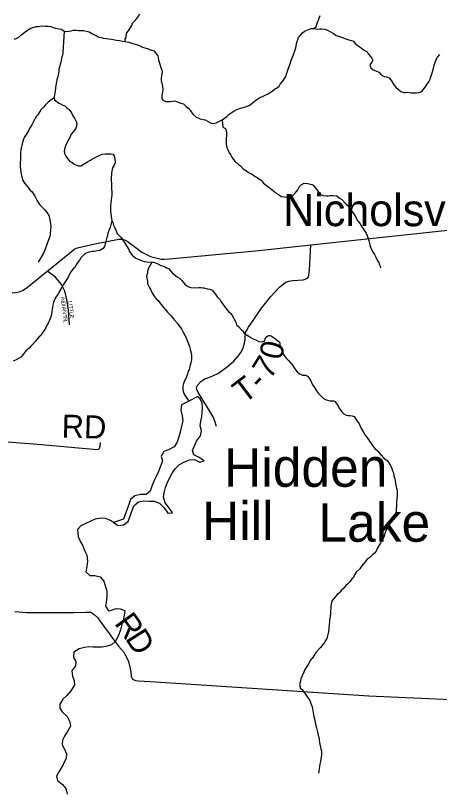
# Model space of a CAD drawing. Extents: x 1310247 to 1664935, y 235267 to 584339.
# Drawn here: x 1486412 to 1491906, y 346148 to 356246 of the extents above; entities that cross this region are included whole.
import ezdxf

# ---------------------------------------------------------------- set-up
doc = ezdxf.new("R2010")
doc.units = 0
for name, color, linetype in [('GM_X_County_Road', 7, 'Continuous'), ('GM_X_Minor_Lake', 7, 'Continuous'), ('GM_X_Minor_Lake_Text', 7, 'Continuous'), ('GM_X_Minor_River', 7, 'Continuous'), ('GM_X_Township_Road', 7, 'Continuous'), ('GM_X_Township_Road_Text', 7, 'Continuous'), ('GM_X_Township_Subdivision', 7, 'Continuous'), ('GM_X_Township_Subdivision_Text', 7, 'Continuous'), ('GM_X_Unincorporated_Text', 7, 'Continuous')]:
    doc.layers.add(name, color=color, linetype=linetype)

msp = doc.modelspace()

# ---------------------------------------------------------------- linework, layer by layer
at = {"layer": 'GM_X_County_Road'}
msp.add_lwpolyline([(1486367, 352648), (1486436, 352655), (1486472, 352664), (1486512, 352683), (1486567, 352719), (1486823, 352929), (1486924, 353011), (1487138, 353184), (1487181, 353217), (1487203, 353227), (1487232, 353237), (1487439, 353282), (1487749, 353342), (1487795, 353341), (1487822, 353335), (1487858, 353315), (1487976, 353232), (1488047, 353176), (1488092, 353151), (1488161, 353119), (1488263, 353090), (1488300, 353083), (1488336, 353082), (1488401, 353089), (1489566, 353196), (1490241, 353269), (1491734, 353430), (1492170, 353477)], dxfattribs=at)
at = {"layer": 'GM_X_Minor_Lake'}
for points in [[(1488829, 351214), (1488804, 351270), (1488771, 351295), (1488757, 351293), (1488658, 351239)], [(1488658, 351239), (1488631, 351227), (1488562, 351194), (1488555, 351122), (1488572, 351048), (1488579, 350987), (1488564, 350917), (1488549, 350854), (1488529, 350778), (1488508, 350706), (1488467, 350646), (1488396, 350607), (1488332, 350587), (1488298, 350525), (1488315, 350464), (1488290, 350397), (1488265, 350329), (1488234, 350261), (1488209, 350210), (1488180, 350136), (1488156, 350070), (1488104, 350029), (1488029, 350030), (1487959, 350011), (1487902, 349962), (1487879, 349900), (1487860, 349837), (1487834, 349771), (1487811, 349707), (1487745, 349686), (1487680, 349665), (1487742, 349628), (1487810, 349635), (1487869, 349678), (1487945, 349881), (1488004, 349932), (1488072, 349947), (1488144, 349942), (1488208, 349941), (1488276, 349917), (1488339, 349854), (1488386, 349785), (1488444, 349792), (1488397, 349861), (1488350, 349922), (1488329, 349993), (1488336, 350049), (1488356, 350119), (1488375, 350177), (1488402, 350232), (1488437, 350298), (1488482, 350363), (1488537, 350416), (1488602, 350451), (1488666, 350478), (1488733, 350485), (1488800, 350450), (1488855, 350465), (1488793, 350508), (1488724, 350543), (1488705, 350598), (1488732, 350660), (1488755, 350722), (1488810, 350789), (1488821, 350853), (1488804, 350921), (1488813, 350981), (1488826, 351043), (1488829, 351093), (1488833, 351164), (1488829, 351214)]]:
    msp.add_lwpolyline(points, dxfattribs=at)
at = {"layer": 'GM_X_Minor_River'}
for points in [[(1487831, 355911), (1487831, 355938), (1487844, 355960), (1487851, 356019), (1487875, 356048), (1487904, 356094), (1487919, 356118), (1487929, 356148), (1487966, 356187), (1488003, 356239), (1488024, 356269)], [(1490278, 356078), (1490308, 356105), (1490327, 356161), (1490338, 356185), (1490348, 356217), (1490361, 356247)], [(1486392, 355939), (1486420, 355947), (1486455, 355964), (1486491, 356000), (1486536, 356033), (1486568, 356056), (1486611, 356082), (1486637, 356089), (1486677, 356103), (1486707, 356104), (1486743, 356112), (1486793, 356109), (1486833, 356108), (1486869, 356102), (1486899, 356091), (1486929, 356082), (1486977, 356072), (1487005, 356067), (1487042, 356044), (1487070, 356038), (1487100, 356041), (1487133, 356049), (1487161, 356054), (1487199, 356058), (1487229, 356053), (1487257, 356051), (1487291, 356050), (1487365, 356035), (1487410, 356010), (1487436, 355996), (1487492, 355967), (1487521, 355962), (1487551, 355952), (1487587, 355947), (1487621, 355944), (1487657, 355940), (1487719, 355925), (1487759, 355920), (1487799, 355915), (1487831, 355911), (1487881, 355900), (1487913, 355889), (1487946, 355879), (1487978, 355870), (1488014, 355859), (1488056, 355835), (1488088, 355826), (1488122, 355817), (1488149, 355807), (1488175, 355798), (1488203, 355788), (1488229, 355759), (1488254, 355723), (1488263, 355669), (1488273, 355640), (1488280, 355614), (1488296, 355572), (1488309, 355539), (1488313, 355513), (1488304, 355467), (1488301, 355431), (1488301, 355397), (1488306, 355367), (1488315, 355329), (1488319, 355288), (1488316, 355250), (1488308, 355216), (1488307, 355176), (1488315, 355150), (1488356, 355131), (1488382, 355129), (1488420, 355130), (1488446, 355134), (1488478, 355137), (1488518, 355123), (1488556, 355108), (1488588, 355099), (1488625, 355065), (1488659, 355038)], [(1487042, 356044), (1487024, 355761), (1487021, 355733), (1487011, 355711), (1487007, 355689), (1486998, 355635), (1486991, 355613), (1486982, 355577), (1486974, 355553), (1486974, 355527), (1486967, 355493), (1486954, 355439), (1486945, 355413), (1486941, 355385), (1486936, 355363), (1486931, 355311), (1486924, 355257), (1486918, 355221), (1486911, 355187), (1486918, 355150), (1486974, 355107), (1486994, 355101), (1487024, 355082), (1487050, 355072), (1487079, 355045), (1487107, 355025), (1487136, 354982), (1487154, 354945), (1487175, 354915), (1487195, 354870), (1487204, 354840), (1487197, 354794), (1487185, 354770), (1487164, 354742), (1487133, 354705), (1487115, 354663), (1487100, 354643), (1487081, 354603), (1487061, 354565), (1487050, 354527), (1487041, 354487), (1487047, 354457), (1487062, 354419), (1487084, 354390), (1487117, 354353), (1487143, 354337), (1487171, 354318), (1487191, 354308), (1487227, 354297), (1487257, 354295), (1487281, 354310), (1487322, 354336), (1487344, 354347), (1487374, 354363), (1487395, 354377), (1487427, 354394), (1487480, 354421), (1487533, 354445), (1487579, 354450), (1487649, 354449), (1487675, 354446), (1487691, 354424), (1487693, 354404), (1487700, 354380), (1487702, 354353), (1487702, 354333), (1487687, 354293), (1487670, 354268), (1487653, 354202), (1487649, 354121), (1487654, 354047), (1487655, 354007), (1487658, 353950), (1487660, 353914), (1487655, 353888), (1487648, 353820), (1487641, 353774), (1487641, 353754), (1487642, 353711), (1487651, 353639), (1487654, 353607), (1487660, 353587), (1487673, 353558), (1487683, 353524), (1487692, 353498), (1487712, 353459), (1487729, 353415), (1487775, 353368), (1487812, 353315), (1487829, 353290), (1487880, 353211), (1487886, 353189), (1487923, 353134), (1487951, 353115), (1487971, 353095), (1488036, 353070), (1488080, 353055)], [(1488659, 355038), (1488688, 354997), (1488714, 354961), (1488751, 354928), (1488779, 354918), (1488805, 354907), (1488845, 354896), (1488871, 354890), (1488900, 354873), (1488948, 354850), (1488974, 354846), (1489012, 354851), (1489056, 354873), (1489091, 354894), (1489119, 354914), (1489152, 354935), (1489176, 354961), (1489208, 354982), (1489243, 355006), (1489271, 355023), (1489315, 355041), (1489342, 355046), (1489382, 355058), (1489416, 355069), (1489448, 355083), (1489515, 355140), (1489546, 355159), (1489576, 355181), (1489614, 355196), (1489655, 355218), (1489687, 355231), (1489713, 355247), (1489742, 355268), (1489770, 355292), (1489796, 355305), (1489829, 355327), (1489843, 355357), (1489874, 355390), (1489898, 355428), (1489915, 355454), (1489925, 355484), (1489938, 355524), (1489949, 355562), (1489961, 355596), (1489972, 355621), (1489982, 355649), (1489997, 355699), (1490012, 355729), (1490020, 355755), (1490033, 355787), (1490043, 355827), (1490052, 355875), (1490058, 355903), (1490071, 355931), (1490081, 355961), (1490102, 355988), (1490133, 356020), (1490159, 356042), (1490242, 356078), (1490278, 356078), (1490324, 356071), (1490356, 356072), (1490384, 356072), (1490422, 356067), (1490455, 356055), (1490501, 356030), (1490533, 356013), (1490568, 355988), (1490600, 355976), (1490638, 355963), (1490692, 355942), (1490730, 355931), (1490761, 355923), (1490793, 355912), (1490813, 355882), (1490864, 355843), (1490890, 355828), (1490923, 355802), (1490959, 355781), (1490989, 355746), (1491010, 355720), (1491028, 355692), (1491041, 355665), (1491027, 355635), (1491006, 355606), (1491016, 355569), (1491049, 355543), (1491083, 355528), (1491121, 355512), (1491150, 355475), (1491190, 355454), (1491220, 355452), (1491254, 355439), (1491287, 355400), (1491314, 355346), (1491342, 355315), (1491375, 355286), (1491407, 355260), (1491443, 355247), (1491469, 355245), (1491497, 355250)], [(1491497, 355250), (1491541, 355244), (1491579, 355243), (1491609, 355244), (1491645, 355248), (1491679, 355261), (1491710, 355299), (1491732, 355327), (1491749, 355354), (1491767, 355386), (1491786, 355418), (1491796, 355450), (1491805, 355478), (1491817, 355514), (1491824, 355546), (1491839, 355600), (1491853, 355637), (1491864, 355675), (1491883, 355707), (1491911, 355741)], [(1486911, 355187), (1486901, 355173), (1486852, 355135), (1486832, 355122), (1486799, 355088), (1486772, 355058), (1486741, 355021), (1486727, 354999), (1486700, 354959), (1486677, 354936), (1486667, 354912), (1486640, 354860), (1486621, 354826), (1486592, 354780), (1486584, 354756), (1486547, 354703), (1486524, 354663), (1486515, 354641), (1486507, 354609), (1486494, 354565), (1486487, 354539), (1486481, 354505), (1486476, 354463), (1486474, 354384), (1486471, 354330), (1486473, 354276), (1486476, 354254), (1486479, 354212), (1486483, 354187), (1486496, 354139), (1486502, 354115), (1486529, 354072), (1486557, 354037), (1486602, 353980), (1486627, 353956), (1486659, 353903), (1486686, 353848), (1486723, 353792), (1486768, 353747), (1486790, 353722), (1486820, 353685), (1486841, 353651), (1486847, 353631), (1486856, 353596), (1486860, 353572), (1486869, 353518), (1486866, 353456), (1486861, 353421), (1486858, 353391), (1486846, 353355), (1486839, 353333), (1486816, 353272), (1486795, 353214), (1486780, 353184), (1486774, 353162), (1486743, 353108), (1486716, 353068), (1486705, 353046)], [(1489091, 354894), (1489099, 354797), (1489133, 354781), (1489146, 354736), (1489147, 354710), (1489145, 354678), (1489142, 354658), (1489140, 354636), (1489140, 354610), (1489143, 354578), (1489147, 354556), (1489156, 354519), (1489166, 354493), (1489181, 354465), (1489201, 354434), (1489216, 354408), (1489234, 354381), (1489260, 354353), (1489301, 354314), (1489327, 354297), (1489364, 354258), (1489384, 354244), (1489406, 354228), (1489430, 354209), (1489470, 354190), (1489495, 354172), (1489519, 354157), (1489543, 354145), (1489575, 354122), (1489595, 354108), (1489622, 354075), (1489646, 354051), (1489717, 354001), (1489737, 353985), (1489761, 353964), (1489783, 353948), (1489807, 353931), (1489832, 353913), (1489856, 353898), (1489896, 353892), (1489926, 353889), (1489975, 353902), (1490009, 353916), (1490030, 353936), (1490071, 353985), (1490094, 354025), (1490116, 354049), (1490151, 354068), (1490201, 354067), (1490251, 354054), (1490271, 354042), (1490300, 354005), (1490322, 353979), (1490353, 353936), (1490377, 353919), (1490399, 353909), (1490437, 353904), (1490467, 353906), (1490488, 353910), (1490522, 353909), (1490578, 353904), (1490612, 353877), (1490643, 353859), (1490695, 353801), (1490726, 353771), (1490742, 353744), (1490781, 353692), (1490799, 353665), (1490826, 353620), (1490842, 353590), (1490877, 353543), (1490902, 353505), (1490924, 353472), (1490936, 353452), (1490955, 353419), (1490971, 353391), (1490980, 353363), (1490993, 353322), (1491005, 353270), (1491014, 353241), (1491020, 353219), (1491047, 353171), (1491063, 353146), (1491088, 353102), (1491105, 353061), (1491121, 353041), (1491127, 353017), (1491136, 352994), (1491144, 352970)], [(1487660, 353587), (1487636, 353493), (1487621, 353457), (1487609, 353421), (1487598, 353375), (1487589, 353355), (1487580, 353305), (1487574, 353281), (1487563, 353247), (1487547, 353223), (1487502, 353196), (1487474, 353192), (1487452, 353188), (1487428, 353185), (1487403, 353183), (1487365, 353176), (1487312, 353157), (1487280, 353123), (1487257, 353101), (1487239, 353071), (1487224, 353048), (1487195, 353008), (1487181, 352976), (1487158, 352956), (1487127, 352917), (1487108, 352881), (1487096, 352859), (1487075, 352825), (1487063, 352801), (1487028, 352750), (1486997, 352694), (1486972, 352652), (1486959, 352626), (1486932, 352589), (1486922, 352569), (1486903, 352523), (1486892, 352469), (1486887, 352431), (1486883, 352405), (1486872, 352344), (1486855, 352299), (1486832, 352251), (1486823, 352229), (1486803, 352191), (1486788, 352165), (1486755, 352122), (1486738, 352094), (1486716, 352076), (1486687, 352040), (1486669, 352021), (1486634, 351981), (1486619, 351961), (1486587, 351926), (1486546, 351894), (1486525, 351864), (1486478, 351813), (1486450, 351793), (1486419, 351776), (1486379, 351760)], [(1488080, 353055), (1488114, 353050), (1488179, 353043), (1488201, 353043), (1488227, 353036), (1488257, 353024), (1488294, 353001), (1488342, 352988), (1488370, 352970), (1488392, 352961), (1488420, 352933), (1488451, 352898), (1488505, 352855), (1488535, 352836), (1488566, 352808), (1488586, 352783), (1488606, 352761), (1488633, 352738), (1488667, 352721), (1488689, 352717), (1488751, 352712), (1488786, 352715), (1488814, 352717), (1488834, 352713), (1488854, 352710), (1488898, 352699), (1488932, 352695), (1488960, 352682), (1488978, 352658), (1488997, 352635), (1489023, 352593), (1489062, 352556), (1489078, 352528), (1489131, 352452), (1489174, 352403), (1489204, 352379), (1489219, 352354), (1489268, 352267), (1489277, 352233), (1489301, 352210), (1489337, 352172), (1489358, 352153), (1489376, 352125), (1489437, 352083), (1489461, 352067), (1489491, 352050), (1489535, 352032), (1489563, 352015), (1489589, 352010), (1489617, 352014), (1489641, 352024), (1489646, 352048), (1489656, 352072), (1489689, 352091), (1489715, 352093), (1489741, 352074), (1489765, 352062), (1489812, 352023), (1489832, 352012), (1489838, 351980), (1489843, 351954), (1489860, 351911), (1489866, 351891), (1489872, 351867), (1489887, 351847), (1489901, 351820), (1489925, 351792), (1489948, 351767), (1489980, 351733), (1490001, 351708), (1490025, 351672), (1490043, 351643), (1490064, 351621), (1490092, 351596), (1490132, 351577), (1490152, 351579), (1490172, 351579), (1490198, 351564), (1490219, 351538), (1490239, 351503), (1490256, 351459), (1490286, 351418), (1490313, 351375), (1490338, 351339), (1490362, 351318), (1490380, 351296), (1490404, 351273), (1490428, 351261), (1490456, 351252), (1490486, 351246), (1490510, 351243), (1490534, 351243), (1490556, 351237), (1490567, 351216), (1490593, 351178), (1490606, 351149), (1490630, 351121), (1490644, 351096), (1490665, 351074), (1490699, 351057), (1490723, 351053)], [(1488179, 353043), (1488133, 352966), (1488122, 352928), (1488120, 352902), (1488111, 352880), (1488109, 352860), (1488122, 352799), (1488123, 352767), (1488131, 352747), (1488145, 352718), (1488164, 352684), (1488180, 352649), (1488209, 352603), (1488236, 352570), (1488260, 352548), (1488282, 352517), (1488299, 352493), (1488333, 352450), (1488352, 352434), (1488380, 352397), (1488429, 352346), (1488459, 352311), (1488470, 352291), (1488512, 352248), (1488530, 352222), (1488561, 352177), (1488578, 352146), (1488598, 352114), (1488611, 352084), (1488621, 352063), (1488637, 352029), (1488644, 352007), (1488665, 351950), (1488675, 351916), (1488680, 351894), (1488688, 351863), (1488693, 351835), (1488694, 351783), (1488688, 351753), (1488675, 351707), (1488671, 351687), (1488660, 351653), (1488651, 351629), (1488641, 351589), (1488632, 351567), (1488618, 351533), (1488605, 351511), (1488597, 351491), (1488590, 351471), (1488582, 351435), (1488581, 351393), (1488586, 351371), (1488594, 351341), (1488606, 351316), (1488621, 351294), (1488639, 351268), (1488658, 351239)], [(1490723, 351053), (1490745, 351052), (1490777, 351050), (1490801, 351039), (1490833, 350995), (1490864, 350946), (1490879, 350914), (1490887, 350893), (1490928, 350828), (1490942, 350798), (1490985, 350743), (1491001, 350719), (1491022, 350692), (1491046, 350650), (1491069, 350627), (1491099, 350600), (1491123, 350572), (1491150, 350541), (1491180, 350505), (1491199, 350490), (1491227, 350470), (1491261, 350427), (1491284, 350378), (1491297, 350336), (1491309, 350308), (1491316, 350273), (1491327, 350233), (1491331, 350213), (1491336, 350175), (1491340, 350146), (1491353, 350098), (1491359, 350068), (1491360, 350021), (1491350, 349929), (1491349, 349881), (1491346, 349843), (1491346, 349805), (1491339, 349779), (1491331, 349753), (1491320, 349731), (1491292, 349701), (1491265, 349674), (1491246, 349648), (1491234, 349618), (1491227, 349592), (1491213, 349552), (1491200, 349526), (1491189, 349486), (1491156, 349433), (1491141, 349399), (1491104, 349337), (1491085, 349295), (1491063, 349267), (1491038, 349244), (1491005, 349210), (1490965, 349183), (1490946, 349161), (1490919, 349125), (1490886, 349084), (1490876, 349064), (1490827, 349021), (1490806, 348985), (1490792, 348953), (1490771, 348935), (1490746, 348895), (1490716, 348864), (1490693, 348848), (1490667, 348814), (1490634, 348781), (1490609, 348753), (1490581, 348732), (1490542, 348682), (1490517, 348654), (1490506, 348628), (1490499, 348578), (1490497, 348556), (1490496, 348506), (1490494, 348478), (1490489, 348450), (1490485, 348418), (1490482, 348398), (1490480, 348378), (1490479, 348336), (1490474, 348302), (1490472, 348278), (1490463, 348230), (1490448, 348160), (1490431, 348134), (1490419, 348110), (1490396, 348080), (1490365, 348042), (1490310, 347983), (1490291, 347957), (1490277, 347934), (1490264, 347912), (1490236, 347878), (1490207, 347832), (1490194, 347808), (1490159, 347749), (1490150, 347723), (1490129, 347675)], [(1487680, 349665), (1487643, 349690), (1487579, 349715), (1487515, 349720), (1487445, 349709), (1487386, 349684), (1487333, 349657), (1487257, 349624), (1487214, 349573), (1487222, 349479), (1487255, 349414), (1487282, 349361), (1487311, 349295), (1487334, 349240), (1487345, 349164), (1487336, 349092), (1487323, 349024), (1487374, 348978), (1487438, 348977), (1487508, 348962), (1487557, 348905), (1487574, 348847), (1487593, 348774), (1487594, 348708), (1487584, 348632), (1487577, 348578), (1487617, 348519), (1487667, 348532), (1487717, 348547), (1487769, 348546), (1487827, 348521), (1487820, 348461), (1487805, 348399), (1487790, 348345), (1487771, 348274), (1487751, 348210), (1487710, 348130), (1487655, 348079), (1487582, 348054), (1487530, 348047), (1487478, 348046), (1487416, 348047), (1487360, 348050), (1487306, 348041), (1487237, 348024), (1487166, 347981), (1487161, 347913), (1487192, 347860), (1487189, 347804), (1487140, 347741), (1487149, 347671), (1487172, 347610), (1487177, 347554), (1487130, 347481), (1487078, 347419), (1487024, 347372), (1486984, 347307), (1486985, 347256), (1487017, 347206), (1487082, 347146), (1487113, 347076), (1487124, 347021), (1487091, 346962), (1487045, 346892), (1487018, 346839), (1487017, 346781), (1487041, 346730), (1487073, 346661), (1487066, 346605), (1487027, 346526), (1486981, 346440), (1486944, 346373), (1486953, 346316), (1487019, 346265), (1487064, 346214), (1487080, 346138)], [(1490129, 347675), (1490111, 347635), (1490100, 347589), (1490093, 347557), (1490099, 347533), (1490102, 347513), (1490128, 347498), (1490142, 347476), (1490159, 347452), (1490185, 347415), (1490214, 347376), (1490230, 347344), (1490239, 347314), (1490255, 347271), (1490264, 347221), (1490271, 347193), (1490279, 347146), (1490286, 347116), (1490290, 347096), (1490301, 347046), (1490314, 347001), (1490318, 346981), (1490325, 346949), (1490334, 346906), (1490346, 346860), (1490349, 346836), (1490358, 346786), (1490371, 346729), (1490377, 346703), (1490378, 346673), (1490376, 346643), (1490369, 346599), (1490364, 346563), (1490358, 346527), (1490351, 346503), (1490347, 346466), (1490342, 346442), (1490338, 346412)]]:
    msp.add_lwpolyline(points, dxfattribs=at)
at = {"layer": 'GM_X_Township_Road'}
for points in [[(1489500, 352299), (1489500, 352299), (1489600, 352449), (1489716, 352596), (1489831, 352721), (1489881, 352760), (1489917, 352783), (1489952, 352798), (1490006, 352807), (1490142, 352817), (1490166, 352823), (1490185, 352832), (1490203, 352846), (1490214, 352874), (1490224, 352942), (1490241, 353269)], [(1488970, 351568), (1489044, 351603), (1489159, 351689), (1489243, 351758), (1489294, 351819), (1489332, 351870), (1489357, 351920), (1489375, 351976), (1489386, 352039), (1489390, 352103), (1489393, 352131), (1489404, 352155), (1489433, 352199), (1489500, 352299)], [(1489017, 350912), (1488995, 350981), (1488975, 351038), (1488936, 351101), (1488808, 351307), (1488777, 351352), (1488760, 351390), (1488759, 351416), (1488774, 351452), (1488815, 351495), (1488840, 351514), (1488866, 351528), (1488902, 351541), (1488967, 351567), (1488970, 351568)], [(1484546, 351125), (1486118, 350752), (1486196, 350734), (1486244, 350725), (1486293, 350714), (1486365, 350706), (1486747, 350676), (1487468, 350612), (1487486, 350616), (1487498, 350630), (1487507, 350656), (1487512, 350705)], [(1486404, 348508), (1486558, 348499), (1486728, 348496), (1487168, 348496), (1487322, 348500), (1487385, 348500), (1487427, 348477), (1487480, 348428), (1487567, 348298), (1487618, 348236), (1487669, 348163), (1487746, 348060), (1487809, 347985), (1487849, 347915), (1487874, 347863), (1487893, 347788), (1487905, 347721), (1487912, 347665), (1487928, 347631), (1487966, 347615), (1488011, 347610), (1488077, 347605), (1488160, 347600), (1490991, 347416), (1492933, 347327)]]:
    msp.add_lwpolyline(points, dxfattribs=at)
at = {"layer": 'GM_X_Township_Subdivision'}
msp.add_lwpolyline([(1487110, 352229), (1487098, 352420), (1487076, 352562), (1487049, 352668), (1487005, 352753), (1486929, 352850), (1486823, 352929)], dxfattribs=at)

# ---------------------------------------------------------------- texts
at = {"layer": 'GM_X_Minor_Lake_Text'}
for s, rotation, p in [('Hidden', 359.9956, (1489114, 350129)), ('Hill', 359.9968, (1488828, 349437)), ('Lake', 359.995, (1490337, 349416))]:
    msp.add_text(s, height=500, rotation=rotation, dxfattribs=at).set_placement(p)
at = {"layer": 'GM_X_Township_Road_Text'}
for s, rotation, p in [('0', 75.5486, (1489853, 351761)), ('7', 57.7455, (1489714, 351511)), ('T', 37.2136, (1489372, 351200)), ('-', 46.865, (1489592, 351373)), ('RD', 358.4924, (1487006, 350767)), ('R', 306.1166, (1487683, 348355)), ('D', 302.5827, (1487826, 348160))]:
    msp.add_text(s, height=300, rotation=rotation, dxfattribs=at).set_placement(p)
at = {"layer": 'GM_X_Township_Subdivision_Text'}
for s, rotation, p in [('I', 279.4408, (1486993, 352593)), ('N', 279.4692, (1486997, 352572)), ('D', 279.3743, (1487004, 352528)), ('LITTLE', 276.0699, (1487096, 352537)), ('I', 278.909, (1487011, 352485)), ('A', 277.8055, (1487015, 352463)), ('N', 276.5273, (1487021, 352420)), ('T', 274.7591, (1487027, 352364)), ('R', 274.3028, (1487030, 352329)), ('L', 274.2929, (1487033, 352289))]:
    msp.add_text(s, height=50, rotation=rotation, dxfattribs=at).set_placement(p)
at = {"layer": 'GM_X_Unincorporated_Text'}
msp.add_text('Nicholsville', height=417, rotation=0, dxfattribs=at).set_placement((1489881, 353512))

doc.saveas('drawing.dxf')
